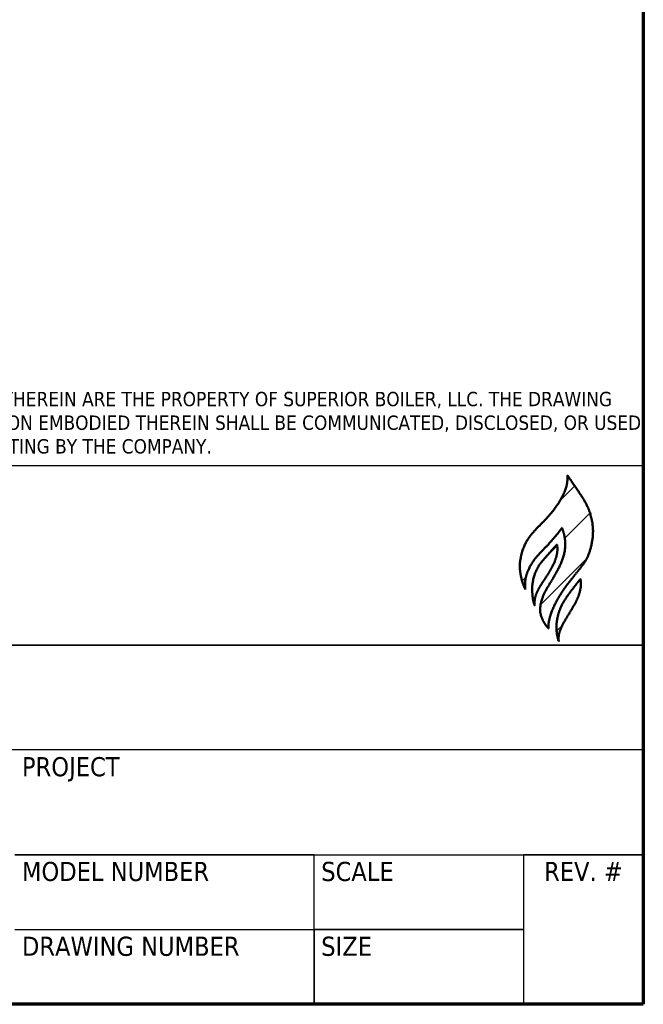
# Model space of a CAD drawing. Header units: inches. Extents: x 5 to 1128, y -85 to 748.
# Tile 550 of 656: x 1045 to 1128, y 20 to 152. Entities that reach past the tile are written whole.
import ezdxf
from ezdxf.enums import TextEntityAlignment as Align

# ---------------------------------------------------------------- set-up
doc = ezdxf.new("R2010")
doc.units = ezdxf.units.IN
doc.header["$LTSCALE"] = 32
doc.header["$MEASUREMENT"] = 0
for name, color, linetype, lineweight in [('Border (ANSI)', 7, 'Continuous', 70), ('Hatch (ANSI)', 7, 'Continuous', 18), ('Layer 1', 7, 'Continuous', 25), ('Title (ANSI)', 7, 'Continuous', 50)]:
    doc.layers.add(name, color=color, linetype=linetype, lineweight=lineweight)
doc.styles.add('Note Text (ANSI)', font='tahoma.ttf')
doc.styles.get("Standard").update_dxf_attribs({"font": 'arial.ttf'})
doc.styles.add('Text Style40', font='tahoma.ttf')

# ---------------------------------------------------------------- blocks, each defined once
blk = doc.blocks.new('Borders SUPERIOR BORDER')
at = {"layer": 'Border (ANSI)'}
for p, q in [((35.25, 23.375), (35.25, 0.625)), ((35.25, 0.625), (0.75, 0.625))]:
    blk.add_line(p, q, dxfattribs=at)
blk = doc.blocks.new('Title Blocks SUPERIOR TITLE')
at = {"layer": 'Hatch (ANSI)'}
h = blk.add_hatch(dxfattribs=at)
h.set_pattern_fill('ANSI31', color=256, style=0)
edge = h.paths.add_edge_path()
edge.add_spline(control_points=[(54.2173, 4.6076), (54.2316, 4.5851), (54.2997, 4.4896), (54.3069, 4.4695), (54.3315, 4.3758), (54.3115, 4.2785), (54.2858, 4.2368), (54.2527, 4.1972), (54.2153, 4.1504), (54.1819, 4.1029), (54.1474, 4.0405), (54.1348, 3.9894), (54.1383, 3.9666)], knot_values=[0, 0, 0, 0, 0, 0.223345, 0.312095, 0.397575, 0.485416, 0.57153, 0.648735, 0.726638, 0.806975, 1, 1, 1, 1, 1], degree=4, periodic=0)
edge.add_spline(control_points=[(54.1383, 3.9666), (54.1313, 3.9752), (54.1253, 3.9822), (54.1043, 4.0131), (54.1001, 4.0586), (54.1165, 4.1126), (54.1407, 4.15), (54.1702, 4.1987), (54.1968, 4.2486), (54.2119, 4.3094), (54.2077, 4.3519), (54.1978, 4.3793), (54.1941, 4.3879)], knot_values=[0, 0, 0, 0, 0, 0.15115, 0.231097, 0.321496, 0.419188, 0.522078, 0.624123, 0.7241, 0.817326, 1, 1, 1, 1, 1], degree=4, periodic=0)
edge.add_spline(control_points=[(54.1941, 4.3879), (54.1925, 4.3856), (54.1905, 4.3826), (54.1903, 4.3822), (54.1773, 4.3651), (54.1797, 4.3686), (54.1434, 4.3244), (54.1255, 4.3062), (54.1025, 4.282), (54.0812, 4.2597), (54.0515, 4.2148), (54.0383, 4.1752), (54.0394, 4.1463), (54.0409, 4.1305)], knot_values=[0, 0, 0, 0, 0, 0.084197, 0.123528, 0.183266, 0.262976, 0.35129, 0.453222, 0.55503, 0.656206, 0.758757, 1, 1, 1, 1, 1], degree=4, periodic=0)
edge.add_spline(control_points=[(54.0409, 4.1305), (54.035, 4.1465), (54.0253, 4.1623), (54.0178, 4.2133), (54.0167, 4.2437), (54.0337, 4.3192), (54.069, 4.365), (54.1004, 4.3974), (54.1827, 4.4787), (54.2138, 4.5533), (54.2173, 4.5707), (54.2173, 4.6076)], knot_values=[0, 0, 0, 0, 0, 0.17451, 0.256993, 0.347353, 0.441714, 0.549824, 0.659607, 0.764029, 1, 1, 1, 1, 1], degree=4, periodic=0)
h = blk.add_hatch(dxfattribs=at)
h.set_pattern_fill('ANSI31', color=256, style=0)
edge = h.paths.add_edge_path()
edge.add_spline(control_points=[(54.0803, 4.064), (54.0791, 4.0722), (54.0795, 4.0991), (54.0911, 4.122), (54.1075, 4.1516), (54.124, 4.1755), (54.1422, 4.2049), (54.1668, 4.2473), (54.1765, 4.2839), (54.1762, 4.303), (54.1732, 4.3182)], knot_values=[0, 0, 0, 0, 0, 0.223396, 0.320403, 0.421524, 0.529587, 0.642291, 0.753339, 1, 1, 1, 1, 1], degree=4, periodic=0)
edge.add_spline(control_points=[(54.1732, 4.3182), (54.1617, 4.3055), (54.1523, 4.2956), (54.1358, 4.2752), (54.0993, 4.2352), (54.0831, 4.2047), (54.0652, 4.1445), (54.0708, 4.1121), (54.0733, 4.0778), (54.0803, 4.064)], knot_values=[0, 0, 0, 0, 0, 0.237452, 0.34672, 0.468873, 0.595259, 0.718527, 1, 1, 1, 1, 1], degree=4, periodic=0)
h = blk.add_hatch(dxfattribs=at)
h.set_pattern_fill('ANSI31', color=256, style=0)
edge = h.paths.add_edge_path()
edge.add_spline(control_points=[(54.1811, 3.9129), (54.1796, 3.9203), (54.1796, 3.9385), (54.1845, 3.9546), (54.195, 3.9806), (54.2157, 4.0167), (54.2329, 4.0428), (54.2534, 4.0796), (54.2674, 4.1093), (54.2775, 4.154), (54.2718, 4.1683), (54.2713, 4.174)], knot_values=[0, 0, 0, 0, 0, 0.182403, 0.269351, 0.366043, 0.473613, 0.586092, 0.697811, 0.802191, 1, 1, 1, 1, 1], degree=4, periodic=0)
edge.add_spline(control_points=[(54.2713, 4.174), (54.2658, 4.1674), (54.2526, 4.1509), (54.2419, 4.137), (54.2198, 4.1069), (54.2098, 4.0939), (54.189, 4.0586), (54.1742, 4.0158), (54.167, 3.9727), (54.1737, 3.9324), (54.1811, 3.9129)], knot_values=[0, 0, 0, 0, 0, 0.204279, 0.290863, 0.38467, 0.485388, 0.591255, 0.706978, 1, 1, 1, 1, 1], degree=4, periodic=0)
at = {"layer": 'Layer 1', "lineweight": 5}
blk.add_open_spline([(54.1136, 4.25), (54.1534, 4.2966), (54.173, 4.3181), (54.1731, 4.318)], degree=3, dxfattribs=at)
at = {"layer": 'Title (ANSI)', "lineweight": 25}
for p, q in [((47.7839, 4.6475), (54.5339, 4.6475)), ((47.7839, 4.6475), (54.5339, 4.6475)), ((54.5339, 4.6475), (54.5339, 2.3975)), ((54.5339, 4.6475), (54.5339, 3.8975)), ((54.5339, 3.8975), (47.7839, 3.8975)), ((49.2839, 3.8975), (54.5339, 3.8975)), ((54.5339, 3.8975), (54.5339, 3.46)), ((54.5339, 3.46), (49.2839, 3.46)), ((54.5339, 3.46), (51.9089, 3.46)), ((54.5339, 3.0225), (54.5339, 3.46)), ((51.9089, 3.0225), (54.5339, 3.0225)), ((53.1589, 3.0225), (51.9089, 3.0225)), ((53.1589, 2.71), (53.1589, 3.0225)), ((53.1589, 3.0225), (54.0339, 3.0225)), ((53.1589, 2.71), (53.1589, 3.0225)), ((54.5339, 3.0225), (54.0339, 3.0225)), ((54.0339, 3.0225), (54.0339, 2.3975)), ((54.0339, 3.0225), (54.0339, 2.71)), ((54.5339, 2.3975), (54.5339, 3.0225)), ((51.9089, 2.71), (53.1589, 2.71)), ((51.9089, 2.71), (53.1589, 2.71)), ((53.1589, 2.3975), (53.1589, 2.71)), ((53.1589, 2.71), (54.0339, 2.71)), ((53.1589, 2.71), (53.1589, 2.3975)), ((54.0339, 2.71), (53.1589, 2.71)), ((54.0339, 2.71), (54.0339, 2.3975)), ((54.5339, 2.3975), (47.7839, 2.3975)), ((53.1589, 2.3975), (51.9089, 2.3975)), ((54.0339, 2.3975), (53.1589, 2.3975)), ((54.0339, 2.3975), (54.5339, 2.3975))]:
    blk.add_line(p, q, dxfattribs=at)
at = {"layer": 'Title (ANSI)'}
for points, knots in [([(54.2173, 4.6076), (54.2173, 4.5707), (54.2138, 4.5533), (54.1827, 4.4787), (54.1004, 4.3974), (54.069, 4.365), (54.0337, 4.3192), (54.0167, 4.2437), (54.0178, 4.2133), (54.0253, 4.1623), (54.035, 4.1465), (54.0409, 4.1305)], [0, 0, 0, 0, 0, 0.235971, 0.340393, 0.450176, 0.558286, 0.652647, 0.743007, 0.82549, 1, 1, 1, 1, 1]), ([(54.2173, 4.6076), (54.2316, 4.5851), (54.2997, 4.4896), (54.3069, 4.4695), (54.3315, 4.3758), (54.3115, 4.2785), (54.2858, 4.2368), (54.2527, 4.1972), (54.2153, 4.1504), (54.1819, 4.1029), (54.1474, 4.0405), (54.1348, 3.9894), (54.1383, 3.9666)], [0, 0, 0, 0, 0, 0.223345, 0.312095, 0.397575, 0.485416, 0.57153, 0.648735, 0.726638, 0.806975, 1, 1, 1, 1, 1]), ([(54.0409, 4.1305), (54.0394, 4.1463), (54.0383, 4.1752), (54.0515, 4.2148), (54.0812, 4.2597), (54.1025, 4.282), (54.1255, 4.3062), (54.1434, 4.3244), (54.1797, 4.3686), (54.1773, 4.3651), (54.1903, 4.3822), (54.1905, 4.3826), (54.1925, 4.3856), (54.1941, 4.3879)], [0, 0, 0, 0, 0, 0.241243, 0.343794, 0.44497, 0.546778, 0.64871, 0.737024, 0.816734, 0.876472, 0.915803, 1, 1, 1, 1, 1]), ([(54.1383, 3.9666), (54.1313, 3.9752), (54.1253, 3.9822), (54.1043, 4.0131), (54.1001, 4.0586), (54.1165, 4.1126), (54.1407, 4.15), (54.1702, 4.1987), (54.1968, 4.2486), (54.2119, 4.3094), (54.2077, 4.3519), (54.1978, 4.3793), (54.1941, 4.3879)], [0, 0, 0, 0, 0, 0.15115, 0.231097, 0.321496, 0.419188, 0.522078, 0.624123, 0.7241, 0.817326, 1, 1, 1, 1, 1]), ([(54.1732, 4.3182), (54.1617, 4.3055), (54.1523, 4.2956), (54.1358, 4.2752), (54.0993, 4.2352), (54.0831, 4.2047), (54.0652, 4.1445), (54.0708, 4.1121), (54.0733, 4.0778), (54.0803, 4.064)], [0, 0, 0, 0, 0, 0.237452, 0.34672, 0.468873, 0.595259, 0.718527, 1, 1, 1, 1, 1]), ([(54.0803, 4.064), (54.0791, 4.0722), (54.0795, 4.0991), (54.0911, 4.122), (54.1075, 4.1516), (54.124, 4.1755), (54.1422, 4.2049), (54.1668, 4.2473), (54.1765, 4.2839), (54.1762, 4.303), (54.1732, 4.3182)], [0, 0, 0, 0, 0, 0.223396, 0.320403, 0.421524, 0.529587, 0.642291, 0.753339, 1, 1, 1, 1, 1]), ([(54.2713, 4.174), (54.2658, 4.1674), (54.2526, 4.1509), (54.2419, 4.137), (54.2198, 4.1069), (54.2098, 4.0939), (54.189, 4.0586), (54.1742, 4.0158), (54.167, 3.9727), (54.1737, 3.9324), (54.1811, 3.9129)], [0, 0, 0, 0, 0, 0.204279, 0.290863, 0.38467, 0.485388, 0.591255, 0.706978, 1, 1, 1, 1, 1]), ([(54.1811, 3.9129), (54.1796, 3.9203), (54.1796, 3.9385), (54.1845, 3.9546), (54.195, 3.9806), (54.2157, 4.0167), (54.2329, 4.0428), (54.2534, 4.0796), (54.2674, 4.1093), (54.2775, 4.154), (54.2718, 4.1683), (54.2713, 4.174)], [0, 0, 0, 0, 0, 0.182403, 0.269351, 0.366043, 0.473613, 0.586092, 0.697811, 0.802191, 1, 1, 1, 1, 1])]:
    blk.add_open_spline(points, degree=4, knots=knots, dxfattribs=at)
at = {"layer": 'Title (ANSI)', "style": 'Text Style40'}
for s, p in [('PROJECT', (51.9389, 3.43)), ('MODEL NUMBER', (51.9389, 2.9925)), ('SCALE', (53.1889, 2.9925)), ('DRAWING NUMBER', (51.9389, 2.68)), ('SIZE', (53.1889, 2.68))]:
    blk.add_text(s, height=0.08, dxfattribs=at).set_placement(p, align=Align.TOP_LEFT)
blk.add_text('REV. #', height=0.08, dxfattribs=at).set_placement((54.2839, 2.9925), align=Align.TOP_CENTER)
at = {"layer": 'Title (ANSI)', "insert": (47.8139, 4.6886), "char_height": 0.06, "width": 6.700989, "attachment_point": 7, "line_spacing_factor": 0.987884, "style": 'Note Text (ANSI)'}
blk.add_mtext('\\fTahoma|b0|i0;{\\H0.0600;NOTICE: THIS DRAWING AND ALL FEATURES SEPARATELY OR COLLECTIVELY DISCLOSED THEREBY OR EMBODIED THEREIN ARE THE PROPERTY OF SUPERIOR BOILER, LLC. THE DRAWING SHALL NOT BE REPRODUCED OR COPIED, AND MUST BE RETURNED IMMEDIATELY UPON REQUEST. NO INFORMATION EMBODIED THEREIN SHALL BE COMMUNICATED, DISCLOSED, OR USED IN ANY MANNER, IN WHOLE OR IN PART EXCEPT AS AND TO EXTEND PREVIOUSLY EXPRESSLY AUTHORIZED IN WRITING BY THE COMPANY.}', dxfattribs=at)
at = {"layer": 'Title (ANSI)', "lineweight": 30, "flags": 63}
for tag, p in [('REV._1_#', (41.2839, 4.3662)), ('REV_#1_DATE', (46.0339, 4.3662)), ('REV_#1_DRAWN', (46.5339, 4.3662)), ('REV_#1_APPR', (47.0339, 4.3662)), ('REV_#1_P.M.', (47.5339, 4.3662)), ('REV._2__#', (41.2839, 4.1787)), ('REV_#2_DATE', (46.0339, 4.1787)), ('REV_#2_DRAWN', (46.5339, 4.1787)), ('REV_#2_APPR', (47.0339, 4.1787)), ('REV_#2_P.M.', (47.5339, 4.1787)), ('REV._3_#', (41.2839, 3.9912)), ('REV_#3_DATE', (46.0339, 3.9912)), ('REV_#3_DRAWN', (46.5339, 3.9912)), ('REV_#3_APPR', (47.0339, 3.9912)), ('REV_#3_P.M.', (47.5339, 3.9912)), ('REV._4_#', (41.2839, 3.8037)), ('REV_#4_DATE', (46.0339, 3.8037)), ('REV_#4_DRAWN', (46.5339, 3.8037)), ('REV_#4_APPR', (47.0339, 3.8037)), ('REV_#4_P.M.', (47.5339, 3.8037)), ('REV._5_#', (41.2839, 3.6162)), ('REV_#5_DATE', (46.0339, 3.6162)), ('REV_#5_DRAWN', (46.5339, 3.6162)), ('REV_#5_APPR', (47.0339, 3.6162)), ('REV_#5_P.M.', (47.5339, 3.6162)), ('REV._6_#', (41.2839, 3.4287)), ('REV_#6_DATE', (46.0339, 3.4287)), ('REV_#6_DRAWN', (46.5339, 3.4287)), ('REV_#6_APPR', (47.0339, 3.4287)), ('REV_#6_P.M.', (47.5339, 3.4287))]:
    blk.add_attdef(tag, text='', height=0.08, dxfattribs=at).set_placement(p, align=Align.MIDDLE_CENTER)
for tag, p in [('REVISION_#1_DESCRIPTION', (41.5639, 4.3662)), ('REVISION_#2_DESCRIPTION', (41.5639, 4.1787)), ('REVISION_#3_DESCRIPTION', (41.5639, 3.9912)), ('REVISION_#4_DESCRIPTION', (41.5639, 3.8037)), ('REVISION_#5_DESCRIPTION', (41.5639, 3.6162)), ('REVISION_#6_DESCRIPTION', (41.5639, 3.4287))]:
    blk.add_attdef(tag, text='', height=0.08, dxfattribs=at).set_placement(p, align=Align.MIDDLE_LEFT)
for tag, height, p in [('DRAWING_NAME', 0.125, (51.9089, 3.68)), ('DRAWING_REV_#', 0.188, (54.2839, 2.7925))]:
    blk.add_attdef(tag, text='', height=height, dxfattribs=at).set_placement(p, align=Align.TOP_CENTER)
for tag, height, p in [('SCALE', 0.1, (53.1889, 2.8675)), ('CONTRACTOR', 0.125, (49.3139, 3.2425)), ('PROJECT', 0.125, (51.9389, 3.2425)), ('DRAWN_BY_DATE', 0.1, (49.3139, 2.555)), ('DRAWN_BY_INITIAL', 0.1, (49.3139, 2.8675)), ('MODEL_NUMBER', 0.1, (51.9389, 2.8675)), ('APPROVED_BY_INITIAL', 0.1, (50.1889, 2.8675)), ('PROJECT_MANAGER_INITIAL', 0.1, (51.0639, 2.8675)), ('APPROVED_BY_DATE', 0.1, (50.1889, 2.555)), ('PROJECT_MANAGER_DATE', 0.1, (51.0639, 2.555)), ('DRAWING_NUMBER', 0.1, (51.9389, 2.555)), ('SIZE', 0.1, (53.1889, 2.555))]:
    blk.add_attdef(tag, text='', height=height, dxfattribs=at).set_placement(p, align=Align.TOP_LEFT)

msp = doc.modelspace()

# ---------------------------------------------------------------- block references
at = {"xscale": 32, "yscale": 32, "zscale": 32}
for name, p in [('Borders SUPERIOR BORDER', (0, 0)), ('Title Blocks SUPERIOR TITLE', (-617.08574, -56.71979))]:
    msp.add_blockref(name, p, dxfattribs=at)

doc.saveas('drawing.dxf')
